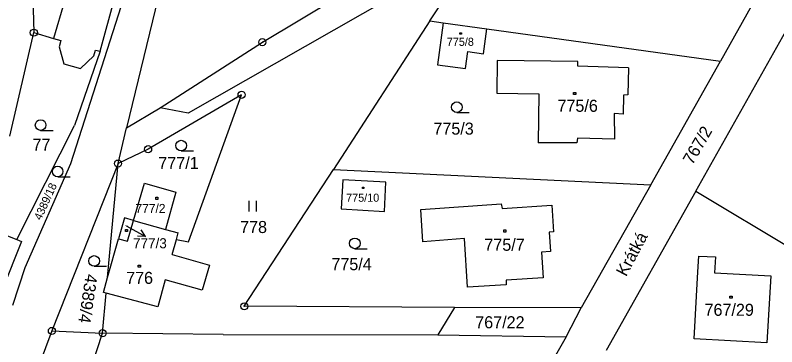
# Model space of a CAD drawing. Extents: x -468021 to -466942, y -1130484 to -1128584.
# Drawn here: x -467187.2 to -467079.9, y -1128809.6 to -1128762.9 of the extents above; entities that cross this region are included whole.
import ezdxf

# ---------------------------------------------------------------- set-up
doc = ezdxf.new("R2010")
doc.units = 0
doc.layers.add('DKM', color=7, linetype='Continuous')

msp = doc.modelspace()

# ---------------------------------------------------------------- linework, layer by layer
at = {"layer": 'DKM'}
for p, q in [((-467069.98, -1128737.5), (-467087.84, -1128769.34)), ((-467152.36, -1128766.68), (-467110.56, -1128741.59)), ((-467185.03, -1128749.36), (-467184.56, -1128765.34)), ((-467168.69, -1128750.34), (-467179.38, -1128783.83)), ((-467175.23, -1128767.97), (-467170.46, -1128750.35)), ((-467122.05, -1128753.42), (-467162.83, -1128776.7)), ((-467128.78, -1128763.69), (-467122.05, -1128753.42)), ((-467166.55, -1128758.25), (-467171.52, -1128778.77)), ((-467180.23, -1128760.92), (-467181.8, -1128766.17)), ((-467128.78, -1128763.69), (-467142.36, -1128784.64)), ((-467128.78, -1128763.69), (-467126.89, -1128763.95)), ((-467126.89, -1128763.95), (-467127.71, -1128769.86)), ((-467126.89, -1128763.95), (-467120.74, -1128764.8)), ((-467187.95, -1128779.95), (-467184.56, -1128765.34)), ((-467184.56, -1128765.34), (-467181.8, -1128766.17)), ((-467124.52, -1128765.36), (-467124.32, -1128765.36)), ((-467124.52, -1128765.56), (-467124.52, -1128765.36)), ((-467124.32, -1128765.56), (-467124.52, -1128765.56)), ((-467124.32, -1128765.36), (-467124.32, -1128765.56)), ((-467121.22, -1128768.33), (-467120.74, -1128764.8)), ((-467120.74, -1128764.8), (-467087.84, -1128769.34)), ((-467091.28, -1128787.7), (-467078.6, -1128765.14)), ((-467181.8, -1128766.17), (-467180.76, -1128766.46)), ((-467180.76, -1128766.46), (-467180.97, -1128767.34)), ((-467166.74, -1128775.95), (-467152.36, -1128766.68)), ((-467180.97, -1128767.34), (-467180.31, -1128769.73)), ((-467175.23, -1128767.97), (-467178.82, -1128778.45)), ((-467176.09, -1128768.6), (-467175.87, -1128767.79)), ((-467175.87, -1128767.79), (-467175.23, -1128767.97)), ((-467178, -1128770.38), (-467176.09, -1128768.6)), ((-467123.74, -1128770.41), (-467123.41, -1128768.02)), ((-467123.41, -1128768.02), (-467121.22, -1128768.33)), ((-467180.31, -1128769.73), (-467178, -1128770.38)), ((-467127.71, -1128769.86), (-467123.74, -1128770.41)), ((-467119.28, -1128769.27), (-467119.35, -1128773.87)), ((-467107.91, -1128769.43), (-467119.28, -1128769.27)), ((-467107.92, -1128770.08), (-467107.91, -1128769.43)), ((-467100.76, -1128770.28), (-467107.92, -1128770.08)), ((-467097.61, -1128786.79), (-467087.84, -1128769.34)), ((-467100.76, -1128770.28), (-467100.85, -1128774.09)), ((-467155.29, -1128774.1), (-467168.46, -1128781.77)), ((-467162.79, -1128794.82), (-467155.29, -1128774.1)), ((-467119.35, -1128773.87), (-467113.43, -1128773.95)), ((-467113.43, -1128773.95), (-467113.52, -1128780.86)), ((-467108.52, -1128773.76), (-467108.22, -1128773.76)), ((-467108.52, -1128774.06), (-467108.52, -1128773.76)), ((-467108.22, -1128774.06), (-467108.52, -1128774.06)), ((-467108.22, -1128773.76), (-467108.22, -1128774.06)), ((-467101.47, -1128774.15), (-467101.51, -1128776.83)), ((-467100.85, -1128774.09), (-467101.47, -1128774.15)), ((-467171.52, -1128778.77), (-467166.74, -1128775.95)), ((-467162.83, -1128776.7), (-467166.74, -1128775.95)), ((-467124.97, -1128776.6), (-467123.22, -1128776.6)), ((-467101.51, -1128776.83), (-467102.81, -1128776.74)), ((-467102.81, -1128776.74), (-467102.77, -1128780.34)), ((-467186.94, -1128794.5), (-467178.82, -1128778.45)), ((-467183.6, -1128779.12), (-467181.85, -1128779.12)), ((-467172.7, -1128783.8), (-467171.52, -1128778.77)), ((-467108.05, -1128780.89), (-467113.52, -1128780.86)), ((-467107.98, -1128780.23), (-467108.05, -1128780.89)), ((-467102.77, -1128780.34), (-467107.98, -1128780.23)), ((-467168.46, -1128781.77), (-467172.7, -1128783.8)), ((-467163.81, -1128782.01), (-467162.06, -1128782.01)), ((-467179.38, -1128783.83), (-467185.85, -1128798.5)), ((-467172.7, -1128783.8), (-467182.01, -1128807.39)), ((-467174.16, -1128799.86), (-467172.7, -1128783.8)), ((-467154.91, -1128803.92), (-467142.36, -1128784.64)), ((-467142.36, -1128784.64), (-467097.61, -1128786.79)), ((-467181.2, -1128785.67), (-467179.45, -1128785.67)), ((-467141.03, -1128786.09), (-467141.26, -1128790.19)), ((-467134.95, -1128786.44), (-467141.03, -1128786.09)), ((-467170.52, -1128791.82), (-467168.98, -1128786.56)), ((-467168.98, -1128786.56), (-467164.53, -1128787.85)), ((-467138.27, -1128787.12), (-467138.07, -1128787.12)), ((-467138.27, -1128787.32), (-467138.27, -1128787.12)), ((-467138.07, -1128787.12), (-467138.07, -1128787.32)), ((-467135.16, -1128790.54), (-467134.95, -1128786.44)), ((-467097.61, -1128786.79), (-467107.43, -1128804.15)), ((-467164.53, -1128787.85), (-467166.03, -1128793.07)), ((-467138.07, -1128787.32), (-467138.27, -1128787.32)), ((-467091.28, -1128787.7), (-467103.91, -1128810.16)), ((-467091.28, -1128787.7), (-467065.53, -1128803.14)), ((-467167.39, -1128788.55), (-467167.09, -1128788.55)), ((-467167.39, -1128788.85), (-467167.39, -1128788.55)), ((-467167.09, -1128788.85), (-467167.39, -1128788.85)), ((-467167.09, -1128788.55), (-467167.09, -1128788.85)), ((-467154.23, -1128790.56), (-467154.23, -1128789.06)), ((-467153.23, -1128789.06), (-467153.23, -1128790.56)), ((-467141.26, -1128790.19), (-467135.16, -1128790.54)), ((-467130.03, -1128790.26), (-467118.7, -1128789.49)), ((-467129.76, -1128794.81), (-467130.03, -1128790.26)), ((-467118.7, -1128789.49), (-467118.6, -1128790.15)), ((-467118.6, -1128790.15), (-467111.58, -1128789.66)), ((-467111.58, -1128789.66), (-467111.33, -1128793.43)), ((-467191.91, -1128792.53), (-467186.94, -1128794.5)), ((-467171.52, -1128792.57), (-467171.45, -1128792.61)), ((-467171.45, -1128792.61), (-467168.83, -1128794.07)), ((-467171.35, -1128794.74), (-467170.52, -1128791.82)), ((-467170.52, -1128791.82), (-467166.03, -1128793.07)), ((-467171.66, -1128793.07), (-467171.36, -1128793.07)), ((-467171.66, -1128793.37), (-467171.66, -1128793.07)), ((-467171.36, -1128793.37), (-467171.66, -1128793.37)), ((-467171.36, -1128793.07), (-467171.36, -1128793.37)), ((-467168.83, -1128794.07), (-467169.46, -1128793.15)), ((-467166.03, -1128793.07), (-467164.21, -1128793.58)), ((-467164.46, -1128794.48), (-467164.21, -1128793.58)), ((-467118.35, -1128793.15), (-467118.05, -1128793.15)), ((-467118.35, -1128793.45), (-467118.35, -1128793.15)), ((-467118.05, -1128793.45), (-467118.35, -1128793.45)), ((-467118.05, -1128793.15), (-467118.05, -1128793.45)), ((-467111.33, -1128793.43), (-467111.97, -1128793.49)), ((-467111.97, -1128793.49), (-467111.77, -1128796.21)), ((-467186.28, -1128794.76), (-467188.95, -1128801.5)), ((-467186.94, -1128794.5), (-467186.28, -1128794.76)), ((-467174.16, -1128799.86), (-467172.64, -1128794.39)), ((-467172.64, -1128794.39), (-467171.35, -1128794.74)), ((-467168.83, -1128794.07), (-467169.95, -1128794.02)), ((-467165.06, -1128796.63), (-467164.46, -1128794.48)), ((-467164.46, -1128794.48), (-467162.79, -1128794.82)), ((-467123.89, -1128794.38), (-467129.76, -1128794.81)), ((-467123.45, -1128801.24), (-467123.89, -1128794.38)), ((-467139.33, -1128795.8), (-467137.58, -1128795.8)), ((-467165.06, -1128796.63), (-467159.81, -1128798.13)), ((-467111.77, -1128796.21), (-467113.04, -1128796.31)), ((-467113.04, -1128796.31), (-467112.81, -1128799.91)), ((-467091.01, -1128799.08), (-467090.89, -1128796.83)), ((-467090.89, -1128796.83), (-467088.54, -1128796.96)), ((-467088.54, -1128796.96), (-467088.66, -1128799.21)), ((-467185.85, -1128798.5), (-467187.58, -1128803.79)), ((-467176.05, -1128798.28), (-467174.3, -1128798.28)), ((-467169.85, -1128798.1), (-467169.55, -1128798.1)), ((-467169.85, -1128798.4), (-467169.85, -1128798.1)), ((-467169.55, -1128798.4), (-467169.85, -1128798.4)), ((-467169.55, -1128798.1), (-467169.55, -1128798.4)), ((-467159.81, -1128798.13), (-467160.82, -1128801.65)), ((-467091.54, -1128808.52), (-467091.01, -1128799.08)), ((-467174.74, -1128801.96), (-467174.16, -1128799.86)), ((-467166.05, -1128800.17), (-467167.11, -1128804.01)), ((-467160.82, -1128801.65), (-467166.05, -1128800.17)), ((-467112.81, -1128799.91), (-467118.01, -1128800.23)), ((-467088.66, -1128799.21), (-467080.73, -1128799.64)), ((-467080.73, -1128799.64), (-467081.27, -1128809.09)), ((-467118, -1128800.87), (-467123.45, -1128801.24)), ((-467118.01, -1128800.23), (-467118, -1128800.87)), ((-467174.87, -1128807.71), (-467174.36, -1128802.06)), ((-467174.36, -1128802.06), (-467174.74, -1128801.96)), ((-467167.11, -1128804.01), (-467174.36, -1128802.06)), ((-467086.49, -1128802.48), (-467086.19, -1128802.48)), ((-467086.49, -1128802.78), (-467086.49, -1128802.48)), ((-467086.19, -1128802.78), (-467086.49, -1128802.78)), ((-467086.19, -1128802.48), (-467086.19, -1128802.78)), ((-467125.3, -1128804.1), (-467154.91, -1128803.92)), ((-467125.3, -1128804.1), (-467127.66, -1128807.94)), ((-467107.43, -1128804.15), (-467125.3, -1128804.1)), ((-467109.58, -1128808.24), (-467107.43, -1128804.15)), ((-467182.01, -1128807.39), (-467190.28, -1128829.48)), ((-467182.01, -1128807.39), (-467174.87, -1128807.71)), ((-467179.63, -1128822.2), (-467174.87, -1128807.71)), ((-467157.89, -1128807.91), (-467174.87, -1128807.71)), ((-467157.89, -1128807.91), (-467127.66, -1128807.94)), ((-467127.66, -1128807.94), (-467109.58, -1128808.24)), ((-467109.58, -1128808.24), (-467121.48, -1128829.1)), ((-467081.27, -1128809.09), (-467091.54, -1128808.52))]:
    msp.add_line(p, q, dxfattribs=at)
msp.add_lwpolyline([(-467170.52, -1128791.82), (-467171.79, -1128791.44), (-467172.64, -1128794.39)], dxfattribs=at)
for centre, radius in [((-467184.56, -1128765.34), 0.5), ((-467184.56, -1128765.34), 0.01), ((-467152.36, -1128766.68), 0.5), ((-467152.36, -1128766.68), 0.01), ((-467155.29, -1128774.1), 0.5), ((-467155.29, -1128774.1), 0.01), ((-467124.97, -1128775.85), 0.75), ((-467183.6, -1128778.37), 0.75), ((-467163.81, -1128781.26), 0.75), ((-467168.46, -1128781.77), 0.5), ((-467168.46, -1128781.77), 0.01), ((-467172.7, -1128783.8), 0.5), ((-467172.7, -1128783.8), 0.01), ((-467181.2, -1128784.92), 0.75), ((-467139.33, -1128795.05), 0.75), ((-467176.05, -1128797.53), 0.75), ((-467154.91, -1128803.92), 0.5), ((-467154.91, -1128803.92), 0.01), ((-467182.01, -1128807.39), 0.5), ((-467182.01, -1128807.39), 0.01), ((-467174.87, -1128807.71), 0.5), ((-467174.87, -1128807.71), 0.01)]:
    msp.add_circle(centre, radius, dxfattribs=at)

# ---------------------------------------------------------------- texts
for s, height, p in [('775/8', 1.14, (-467126.38, -1128767.2)), ('775/6', 1.7, (-467110.79, -1128776.5)), ('775/3', 1.7, (-467128.27, -1128779.72)), ('77', 1.7, (-467184.74, -1128781.97)), ('777/1', 1.7, (-467167.02, -1128784.56)), ('775/10', 1.14, (-467140.56, -1128789.18)), ('777/2', 1.26, (-467170.23, -1128790.75)), ('777/3', 0.1, (-467171.73, -1128792.57)), ('778', 1.7, (-467155.5, -1128793.59)), ('777/3', 1.42, (-467170.58, -1128795.74)), ('775/7', 1.7, (-467121.09, -1128796.09)), ('775/4', 1.7, (-467142.64, -1128798.83)), ('776', 1.7, (-467171.56, -1128800.76)), ('767/29', 1.7, (-467090.07, -1128805.26)), ('767/22', 1.7, (-467122.37, -1128807.02))]:
    msp.add_text(s, height=height, dxfattribs=at).set_placement(p)
for s, height, rotation, p in [('767/2', 1.7, 59.7956, (-467091.77, -1128784.09)), ('4389/18', 1.14, 65.5844, (-467183.55, -1128791.87)), ('Krátká', 1.7, 61.8809, (-467101.12, -1128799.83)), ('4389/4', 1.7, 261.2695, (-467177.24, -1128799.28))]:
    msp.add_text(s, height=height, rotation=rotation, dxfattribs=at).set_placement(p)

doc.saveas('drawing.dxf')
